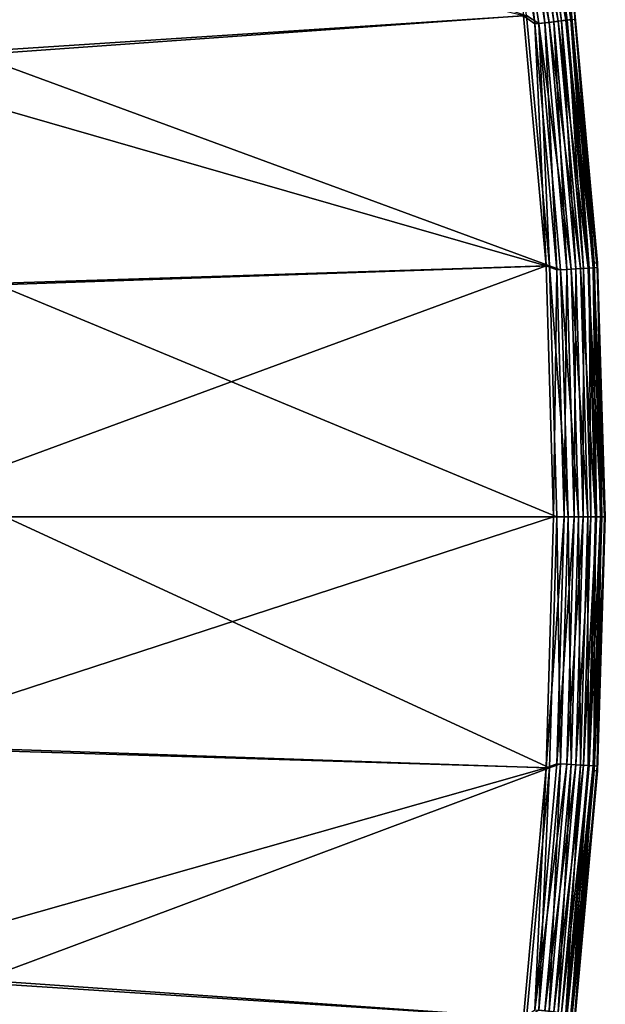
# Model space of a CAD drawing. Header units: millimetres. Extents: x -43.6 to 43.6, y -43.6 to 43.6.
# Tile 570 of 637: x 37.5 to 43.6, y -5 to 5.1. Entities that reach past the tile are written whole.
import ezdxf

# ---------------------------------------------------------------- set-up
doc = ezdxf.new("R2010")
doc.units = ezdxf.units.MM
doc.header["$LTSCALE"] = 52.148148
for name, color, linetype in [('152', 7, 'CONTINUOUS'), ('156', 7, 'CONTINUOUS'), ('178', 7, 'CONTINUOUS'), ('179', 7, 'CONTINUOUS'), ('209', 7, 'CONTINUOUS'), ('210', 7, 'CONTINUOUS'), ('211', 7, 'CONTINUOUS'), ('212', 7, 'CONTINUOUS')]:
    doc.layers.add(name, color=color, linetype=linetype)

msp = doc.modelspace()

# ---------------------------------------------------------------- linework, layer by layer
at = {"layer": '152', "color": 2, "linetype": 'Continuous'}
for points in [[(35.571, 4.718, 26.3), (42.704, 5.185, 26.3), (35.187, 7.033, 26.3), (35.571, 4.718, 26.3)], [(42.939, 2.597, 26.3), (42.704, 5.185, 26.3), (35.571, 4.718, 26.3), (42.939, 2.597, 26.3)], [(35.804, 2.369, 26.3), (42.939, 2.597, 26.3), (35.571, 4.718, 26.3), (35.804, 2.369, 26.3)], [(35.883, 0, 26.3), (42.939, 2.597, 26.3), (35.804, 2.369, 26.3), (35.883, 0, 26.3)], [(43.017, 0, 26.3), (42.939, 2.597, 26.3), (35.883, 0, 26.3), (43.017, 0, 26.3)], [(42.939, -2.597, 26.3), (43.017, 0, 26.3), (35.806, -2.352, 26.3), (42.939, -2.597, 26.3)], [(35.806, -2.352, 26.3), (43.017, 0, 26.3), (35.883, 0, 26.3), (35.806, -2.352, 26.3)], [(35.575, -4.688, 26.3), (42.939, -2.597, 26.3), (35.806, -2.352, 26.3), (35.575, -4.688, 26.3)], [(42.704, -5.185, 26.3), (42.939, -2.597, 26.3), (35.575, -4.688, 26.3), (42.704, -5.185, 26.3)], [(35.193, -7.004, 26.3), (42.704, -5.185, 26.3), (35.575, -4.688, 26.3), (35.193, -7.004, 26.3)]]:
    msp.add_3dface(points, dxfattribs=at)
at = {"layer": '156', "color": 1, "linetype": 'Continuous'}
for points in [[(37.035, 4.782, 24.3), (36.653, 7.143, 24.3), (42.738, 5.189, 24.3), (37.035, 4.782, 24.3)], [(42.974, 2.599, 24.3), (37.035, 4.782, 24.3), (42.738, 5.189, 24.3), (42.974, 2.599, 24.3)], [(37.266, 2.4, 24.3), (37.035, 4.782, 24.3), (42.974, 2.599, 24.3), (37.266, 2.4, 24.3)], [(43.052, 0, 24.3), (37.266, 2.4, 24.3), (42.974, 2.599, 24.3), (43.052, 0, 24.3)], [(37.343, 0, 24.3), (37.266, 2.4, 24.3), (43.052, 0, 24.3), (37.343, 0, 24.3)], [(37.264, -2.422, 24.3), (37.343, 0, 24.3), (42.974, -2.599, 24.3), (37.264, -2.422, 24.3)], [(42.974, -2.599, 24.3), (37.343, 0, 24.3), (43.052, 0, 24.3), (42.974, -2.599, 24.3)], [(37.03, -4.821, 24.3), (37.264, -2.422, 24.3), (42.974, -2.599, 24.3), (37.03, -4.821, 24.3)], [(42.738, -5.189, 24.3), (37.03, -4.821, 24.3), (42.974, -2.599, 24.3), (42.738, -5.189, 24.3)], [(36.646, -7.182, 24.3), (37.03, -4.821, 24.3), (42.738, -5.189, 24.3), (36.646, -7.182, 24.3)]]:
    msp.add_3dface(points, dxfattribs=at)
at = {"layer": '178', "color": 2, "linetype": 'Continuous'}
for points in [[(43.437, 2.627, 25.817), (43.234, 5.25, 24.817), (43.2, 5.245, 25.817), (43.437, 2.627, 25.817)], [(43.472, 2.63, 24.817), (43.234, 5.25, 24.817), (43.437, 2.627, 25.817), (43.472, 2.63, 24.817)], [(43.517, 0, 25.817), (43.472, 2.63, 24.817), (43.437, 2.627, 25.817), (43.517, 0, 25.817)], [(43.552, 0, 24.817), (43.472, 2.63, 24.817), (43.517, 0, 25.817), (43.552, 0, 24.817)]]:
    msp.add_3dface(points, dxfattribs=at)
at = {"layer": '179', "color": 2, "linetype": 'Continuous'}
for points in [[(43.552, 0, 24.817), (43.517, 0, 25.817), (43.437, -2.627, 25.817), (43.552, 0, 24.817)], [(43.472, -2.63, 24.817), (43.552, 0, 24.817), (43.437, -2.627, 25.817), (43.472, -2.63, 24.817)], [(43.2, -5.245, 25.817), (43.472, -2.63, 24.817), (43.437, -2.627, 25.817), (43.2, -5.245, 25.817)], [(43.234, -5.25, 24.817), (43.472, -2.63, 24.817), (43.2, -5.245, 25.817), (43.234, -5.25, 24.817)]]:
    msp.add_3dface(points, dxfattribs=at)
at = {"layer": '209', "color": 2, "linetype": 'Continuous'}
for points in [[(42.974, -2.599, 24.3), (43.052, 0, 24.3), (43.09, -2.557, 24.313), (42.974, -2.599, 24.3)], [(43.09, -2.557, 24.313), (43.052, 0, 24.3), (43.166, 0, 24.313), (43.09, -2.557, 24.313)], [(43.09, -2.557, 24.313), (43.166, 0, 24.313), (43.198, -2.564, 24.352), (43.09, -2.557, 24.313)], [(43.198, -2.564, 24.352), (43.166, 0, 24.313), (43.274, 0, 24.352), (43.198, -2.564, 24.352)], [(43.198, -2.564, 24.352), (43.274, 0, 24.352), (43.294, -2.569, 24.414), (43.198, -2.564, 24.352)], [(43.294, -2.569, 24.414), (43.274, 0, 24.352), (43.37, 0, 24.414), (43.294, -2.569, 24.414)], [(43.294, -2.569, 24.414), (43.37, 0, 24.414), (43.373, -2.574, 24.496), (43.294, -2.569, 24.414)], [(43.373, -2.574, 24.496), (43.37, 0, 24.414), (43.449, 0, 24.496), (43.373, -2.574, 24.496)], [(43.373, -2.574, 24.496), (43.449, 0, 24.496), (43.432, -2.577, 24.595), (43.373, -2.574, 24.496)], [(43.432, -2.577, 24.595), (43.449, 0, 24.496), (43.508, 0, 24.595), (43.432, -2.577, 24.595)], [(43.432, -2.577, 24.595), (43.508, 0, 24.595), (43.466, -2.58, 24.704), (43.432, -2.577, 24.595)], [(43.472, -2.63, 24.817), (43.466, -2.58, 24.704), (43.543, 0, 24.704), (43.472, -2.63, 24.817)], [(43.466, -2.58, 24.704), (43.508, 0, 24.595), (43.543, 0, 24.704), (43.466, -2.58, 24.704)], [(43.552, 0, 24.817), (43.472, -2.63, 24.817), (43.543, 0, 24.704), (43.552, 0, 24.817)], [(42.738, -5.189, 24.3), (42.974, -2.599, 24.3), (42.863, -5.105, 24.313), (42.738, -5.189, 24.3)], [(42.863, -5.105, 24.313), (42.974, -2.599, 24.3), (43.09, -2.557, 24.313), (42.863, -5.105, 24.313)], [(42.863, -5.105, 24.313), (43.09, -2.557, 24.313), (42.97, -5.118, 24.352), (42.863, -5.105, 24.313)], [(42.97, -5.118, 24.352), (43.09, -2.557, 24.313), (43.198, -2.564, 24.352), (42.97, -5.118, 24.352)], [(42.97, -5.118, 24.352), (43.198, -2.564, 24.352), (43.065, -5.129, 24.414), (42.97, -5.118, 24.352)], [(43.065, -5.129, 24.414), (43.198, -2.564, 24.352), (43.294, -2.569, 24.414), (43.065, -5.129, 24.414)], [(43.065, -5.129, 24.414), (43.294, -2.569, 24.414), (43.144, -5.139, 24.496), (43.065, -5.129, 24.414)], [(43.144, -5.139, 24.496), (43.294, -2.569, 24.414), (43.373, -2.574, 24.496), (43.144, -5.139, 24.496)], [(43.144, -5.139, 24.496), (43.373, -2.574, 24.496), (43.203, -5.146, 24.595), (43.144, -5.139, 24.496)], [(43.203, -5.146, 24.595), (43.373, -2.574, 24.496), (43.432, -2.577, 24.595), (43.203, -5.146, 24.595)], [(43.203, -5.146, 24.595), (43.432, -2.577, 24.595), (43.237, -5.15, 24.704), (43.203, -5.146, 24.595)], [(43.472, -2.63, 24.817), (43.234, -5.25, 24.817), (43.237, -5.15, 24.704), (43.472, -2.63, 24.817)], [(43.237, -5.15, 24.704), (43.432, -2.577, 24.595), (43.466, -2.58, 24.704), (43.237, -5.15, 24.704)], [(43.472, -2.63, 24.817), (43.237, -5.15, 24.704), (43.466, -2.58, 24.704), (43.472, -2.63, 24.817)]]:
    msp.add_3dface(points, dxfattribs=at)
at = {"layer": '210', "color": 2, "linetype": 'Continuous'}
for points in [[(42.97, 5.118, 24.352), (42.485, 7.636, 24.313), (42.591, 7.655, 24.352), (42.97, 5.118, 24.352)], [(43.065, 5.129, 24.414), (42.591, 7.655, 24.352), (42.686, 7.672, 24.414), (43.065, 5.129, 24.414)], [(42.97, 5.118, 24.352), (42.591, 7.655, 24.352), (43.065, 5.129, 24.414), (42.97, 5.118, 24.352)], [(43.144, 5.139, 24.496), (42.686, 7.672, 24.414), (42.764, 7.686, 24.496), (43.144, 5.139, 24.496)], [(43.065, 5.129, 24.414), (42.686, 7.672, 24.414), (43.144, 5.139, 24.496), (43.065, 5.129, 24.414)], [(43.144, 5.139, 24.496), (42.764, 7.686, 24.496), (43.203, 5.146, 24.595), (43.144, 5.139, 24.496)], [(42.863, 5.105, 24.313), (42.738, 5.189, 24.3), (42.485, 7.636, 24.313), (42.863, 5.105, 24.313)], [(42.863, 5.105, 24.313), (42.485, 7.636, 24.313), (42.97, 5.118, 24.352), (42.863, 5.105, 24.313)], [(43.234, 5.25, 24.817), (43.472, 2.63, 24.817), (43.237, 5.15, 24.704), (43.234, 5.25, 24.817)], [(42.974, 2.599, 24.3), (42.738, 5.189, 24.3), (42.863, 5.105, 24.313), (42.974, 2.599, 24.3)], [(43.198, 2.564, 24.352), (42.863, 5.105, 24.313), (42.97, 5.118, 24.352), (43.198, 2.564, 24.352)], [(43.09, 2.557, 24.313), (42.974, 2.599, 24.3), (42.863, 5.105, 24.313), (43.09, 2.557, 24.313)], [(43.09, 2.557, 24.313), (42.863, 5.105, 24.313), (43.198, 2.564, 24.352), (43.09, 2.557, 24.313)], [(43.294, 2.569, 24.414), (42.97, 5.118, 24.352), (43.065, 5.129, 24.414), (43.294, 2.569, 24.414)], [(43.198, 2.564, 24.352), (42.97, 5.118, 24.352), (43.294, 2.569, 24.414), (43.198, 2.564, 24.352)], [(43.373, 2.574, 24.496), (43.065, 5.129, 24.414), (43.144, 5.139, 24.496), (43.373, 2.574, 24.496)], [(43.294, 2.569, 24.414), (43.065, 5.129, 24.414), (43.373, 2.574, 24.496), (43.294, 2.569, 24.414)], [(43.432, 2.577, 24.595), (43.144, 5.139, 24.496), (43.203, 5.146, 24.595), (43.432, 2.577, 24.595)], [(43.373, 2.574, 24.496), (43.144, 5.139, 24.496), (43.432, 2.577, 24.595), (43.373, 2.574, 24.496)], [(43.466, 2.58, 24.704), (43.203, 5.146, 24.595), (43.237, 5.15, 24.704), (43.466, 2.58, 24.704)], [(43.432, 2.577, 24.595), (43.203, 5.146, 24.595), (43.466, 2.58, 24.704), (43.432, 2.577, 24.595)], [(43.472, 2.63, 24.817), (43.466, 2.58, 24.704), (43.237, 5.15, 24.704), (43.472, 2.63, 24.817)], [(43.052, 0, 24.3), (42.974, 2.599, 24.3), (43.166, 0, 24.313), (43.052, 0, 24.3)], [(43.166, 0, 24.313), (42.974, 2.599, 24.3), (43.09, 2.557, 24.313), (43.166, 0, 24.313)], [(43.274, 0, 24.352), (43.09, 2.557, 24.313), (43.198, 2.564, 24.352), (43.274, 0, 24.352)], [(43.274, 0, 24.352), (43.166, 0, 24.313), (43.09, 2.557, 24.313), (43.274, 0, 24.352)], [(43.37, 0, 24.414), (43.198, 2.564, 24.352), (43.294, 2.569, 24.414), (43.37, 0, 24.414)], [(43.37, 0, 24.414), (43.274, 0, 24.352), (43.198, 2.564, 24.352), (43.37, 0, 24.414)], [(43.449, 0, 24.496), (43.294, 2.569, 24.414), (43.373, 2.574, 24.496), (43.449, 0, 24.496)], [(43.449, 0, 24.496), (43.37, 0, 24.414), (43.294, 2.569, 24.414), (43.449, 0, 24.496)], [(43.508, 0, 24.595), (43.373, 2.574, 24.496), (43.432, 2.577, 24.595), (43.508, 0, 24.595)], [(43.508, 0, 24.595), (43.449, 0, 24.496), (43.373, 2.574, 24.496), (43.508, 0, 24.595)], [(43.543, 0, 24.704), (43.432, 2.577, 24.595), (43.466, 2.58, 24.704), (43.543, 0, 24.704)], [(43.543, 0, 24.704), (43.508, 0, 24.595), (43.432, 2.577, 24.595), (43.543, 0, 24.704)], [(43.472, 2.63, 24.817), (43.552, 0, 24.817), (43.466, 2.58, 24.704), (43.472, 2.63, 24.817)], [(43.552, 0, 24.817), (43.543, 0, 24.704), (43.466, 2.58, 24.704), (43.552, 0, 24.817)]]:
    msp.add_3dface(points, dxfattribs=at)
at = {"layer": '211', "color": 2, "linetype": 'Continuous'}
for points in [[(43.017, 0, 26.3), (42.939, -2.597, 26.3), (43.125, 0, 26.288), (43.017, 0, 26.3)], [(43.125, 0, 26.288), (42.939, -2.597, 26.3), (43.05, -2.555, 26.288), (43.125, 0, 26.288)], [(43.125, 0, 26.288), (43.05, -2.555, 26.288), (43.229, 0, 26.253), (43.125, 0, 26.288)], [(43.229, 0, 26.253), (43.05, -2.555, 26.288), (43.153, -2.561, 26.253), (43.229, 0, 26.253)], [(43.229, 0, 26.253), (43.153, -2.561, 26.253), (43.323, 0, 26.196), (43.229, 0, 26.253)], [(43.323, 0, 26.196), (43.153, -2.561, 26.253), (43.247, -2.566, 26.196), (43.323, 0, 26.196)], [(43.323, 0, 26.196), (43.247, -2.566, 26.196), (43.402, 0, 26.12), (43.323, 0, 26.196)], [(43.402, 0, 26.12), (43.247, -2.566, 26.196), (43.325, -2.571, 26.12), (43.402, 0, 26.12)], [(43.402, 0, 26.12), (43.325, -2.571, 26.12), (43.462, 0, 26.028), (43.402, 0, 26.12)], [(43.462, 0, 26.028), (43.325, -2.571, 26.12), (43.386, -2.575, 26.028), (43.462, 0, 26.028)], [(43.462, 0, 26.028), (43.386, -2.575, 26.028), (43.501, 0, 25.926), (43.462, 0, 26.028)], [(43.501, 0, 25.926), (43.386, -2.575, 26.028), (43.425, -2.577, 25.926), (43.501, 0, 25.926)], [(43.437, -2.627, 25.817), (43.517, 0, 25.817), (43.425, -2.577, 25.926), (43.437, -2.627, 25.817)], [(43.517, 0, 25.817), (43.501, 0, 25.926), (43.425, -2.577, 25.926), (43.517, 0, 25.817)], [(42.939, -2.597, 26.3), (42.704, -5.185, 26.3), (42.823, -5.101, 26.288), (42.939, -2.597, 26.3)], [(43.05, -2.555, 26.288), (42.939, -2.597, 26.3), (42.823, -5.101, 26.288), (43.05, -2.555, 26.288)], [(43.05, -2.555, 26.288), (42.823, -5.101, 26.288), (43.153, -2.561, 26.253), (43.05, -2.555, 26.288)], [(43.153, -2.561, 26.253), (42.823, -5.101, 26.288), (42.926, -5.113, 26.253), (43.153, -2.561, 26.253)], [(43.153, -2.561, 26.253), (42.926, -5.113, 26.253), (43.247, -2.566, 26.196), (43.153, -2.561, 26.253)], [(43.247, -2.566, 26.196), (42.926, -5.113, 26.253), (43.019, -5.124, 26.196), (43.247, -2.566, 26.196)], [(43.247, -2.566, 26.196), (43.019, -5.124, 26.196), (43.325, -2.571, 26.12), (43.247, -2.566, 26.196)], [(43.325, -2.571, 26.12), (43.019, -5.124, 26.196), (43.097, -5.133, 26.12), (43.325, -2.571, 26.12)], [(43.325, -2.571, 26.12), (43.097, -5.133, 26.12), (43.386, -2.575, 26.028), (43.325, -2.571, 26.12)], [(43.386, -2.575, 26.028), (43.097, -5.133, 26.12), (43.157, -5.14, 26.028), (43.386, -2.575, 26.028)], [(43.386, -2.575, 26.028), (43.157, -5.14, 26.028), (43.425, -2.577, 25.926), (43.386, -2.575, 26.028)], [(43.425, -2.577, 25.926), (43.157, -5.14, 26.028), (43.196, -5.145, 25.926), (43.425, -2.577, 25.926)], [(43.437, -2.627, 25.817), (43.425, -2.577, 25.926), (43.196, -5.145, 25.926), (43.437, -2.627, 25.817)], [(43.2, -5.245, 25.817), (43.437, -2.627, 25.817), (43.196, -5.145, 25.926), (43.2, -5.245, 25.817)]]:
    msp.add_3dface(points, dxfattribs=at)
at = {"layer": '212', "color": 2, "linetype": 'Continuous'}
for points in [[(42.445, 7.628, 26.288), (42.823, 5.101, 26.288), (42.547, 7.647, 26.253), (42.445, 7.628, 26.288)], [(42.547, 7.647, 26.253), (42.926, 5.113, 26.253), (42.64, 7.663, 26.196), (42.547, 7.647, 26.253)], [(42.547, 7.647, 26.253), (42.823, 5.101, 26.288), (42.926, 5.113, 26.253), (42.547, 7.647, 26.253)], [(42.64, 7.663, 26.196), (43.019, 5.124, 26.196), (42.717, 7.677, 26.12), (42.64, 7.663, 26.196)], [(42.64, 7.663, 26.196), (42.926, 5.113, 26.253), (43.019, 5.124, 26.196), (42.64, 7.663, 26.196)], [(42.717, 7.677, 26.12), (43.097, 5.133, 26.12), (42.777, 7.688, 26.028), (42.717, 7.677, 26.12)], [(42.717, 7.677, 26.12), (43.019, 5.124, 26.196), (43.097, 5.133, 26.12), (42.717, 7.677, 26.12)], [(42.777, 7.688, 26.028), (43.157, 5.14, 26.028), (42.815, 7.695, 25.926), (42.777, 7.688, 26.028)], [(42.777, 7.688, 26.028), (43.097, 5.133, 26.12), (43.157, 5.14, 26.028), (42.777, 7.688, 26.028)], [(43.2, 5.245, 25.817), (42.815, 7.695, 25.926), (43.196, 5.145, 25.926), (43.2, 5.245, 25.817)], [(42.815, 7.695, 25.926), (43.157, 5.14, 26.028), (43.196, 5.145, 25.926), (42.815, 7.695, 25.926)], [(42.445, 7.628, 26.288), (42.704, 5.185, 26.3), (42.823, 5.101, 26.288), (42.445, 7.628, 26.288)], [(43.437, 2.627, 25.817), (43.2, 5.245, 25.817), (43.196, 5.145, 25.926), (43.437, 2.627, 25.817)], [(42.704, 5.185, 26.3), (42.939, 2.597, 26.3), (42.823, 5.101, 26.288), (42.704, 5.185, 26.3)], [(42.823, 5.101, 26.288), (43.05, 2.555, 26.288), (42.926, 5.113, 26.253), (42.823, 5.101, 26.288)], [(42.823, 5.101, 26.288), (42.939, 2.597, 26.3), (43.05, 2.555, 26.288), (42.823, 5.101, 26.288)], [(42.926, 5.113, 26.253), (43.153, 2.561, 26.253), (43.019, 5.124, 26.196), (42.926, 5.113, 26.253)], [(42.926, 5.113, 26.253), (43.05, 2.555, 26.288), (43.153, 2.561, 26.253), (42.926, 5.113, 26.253)], [(43.019, 5.124, 26.196), (43.247, 2.566, 26.196), (43.097, 5.133, 26.12), (43.019, 5.124, 26.196)], [(43.019, 5.124, 26.196), (43.153, 2.561, 26.253), (43.247, 2.566, 26.196), (43.019, 5.124, 26.196)], [(43.097, 5.133, 26.12), (43.325, 2.571, 26.12), (43.157, 5.14, 26.028), (43.097, 5.133, 26.12)], [(43.097, 5.133, 26.12), (43.247, 2.566, 26.196), (43.325, 2.571, 26.12), (43.097, 5.133, 26.12)], [(43.157, 5.14, 26.028), (43.386, 2.575, 26.028), (43.196, 5.145, 25.926), (43.157, 5.14, 26.028)], [(43.157, 5.14, 26.028), (43.325, 2.571, 26.12), (43.386, 2.575, 26.028), (43.157, 5.14, 26.028)], [(43.437, 2.627, 25.817), (43.196, 5.145, 25.926), (43.425, 2.577, 25.926), (43.437, 2.627, 25.817)], [(43.196, 5.145, 25.926), (43.386, 2.575, 26.028), (43.425, 2.577, 25.926), (43.196, 5.145, 25.926)], [(42.939, 2.597, 26.3), (43.017, 0, 26.3), (43.05, 2.555, 26.288), (42.939, 2.597, 26.3)], [(43.017, 0, 26.3), (43.125, 0, 26.288), (43.05, 2.555, 26.288), (43.017, 0, 26.3)], [(43.05, 2.555, 26.288), (43.125, 0, 26.288), (43.153, 2.561, 26.253), (43.05, 2.555, 26.288)], [(43.125, 0, 26.288), (43.229, 0, 26.253), (43.153, 2.561, 26.253), (43.125, 0, 26.288)], [(43.153, 2.561, 26.253), (43.229, 0, 26.253), (43.247, 2.566, 26.196), (43.153, 2.561, 26.253)], [(43.229, 0, 26.253), (43.323, 0, 26.196), (43.247, 2.566, 26.196), (43.229, 0, 26.253)], [(43.247, 2.566, 26.196), (43.323, 0, 26.196), (43.325, 2.571, 26.12), (43.247, 2.566, 26.196)], [(43.323, 0, 26.196), (43.402, 0, 26.12), (43.325, 2.571, 26.12), (43.323, 0, 26.196)], [(43.325, 2.571, 26.12), (43.402, 0, 26.12), (43.386, 2.575, 26.028), (43.325, 2.571, 26.12)], [(43.386, 2.575, 26.028), (43.462, 0, 26.028), (43.425, 2.577, 25.926), (43.386, 2.575, 26.028)], [(43.402, 0, 26.12), (43.462, 0, 26.028), (43.386, 2.575, 26.028), (43.402, 0, 26.12)], [(43.501, 0, 25.926), (43.437, 2.627, 25.817), (43.425, 2.577, 25.926), (43.501, 0, 25.926)], [(43.462, 0, 26.028), (43.501, 0, 25.926), (43.425, 2.577, 25.926), (43.462, 0, 26.028)], [(43.517, 0, 25.817), (43.437, 2.627, 25.817), (43.501, 0, 25.926), (43.517, 0, 25.817)]]:
    msp.add_3dface(points, dxfattribs=at)

doc.saveas('drawing.dxf')
